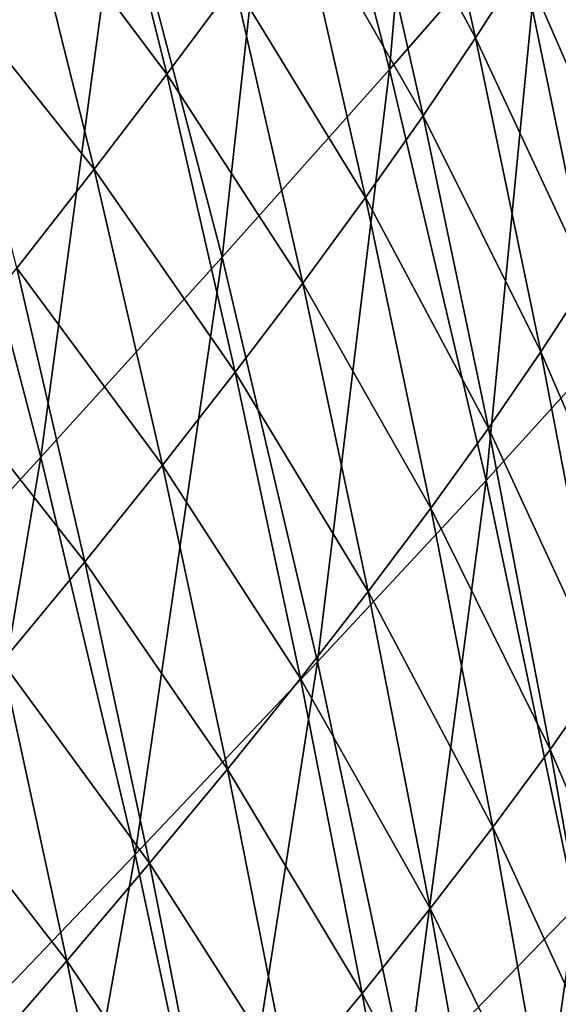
# Model space of a CAD drawing. Header units: millimetres. Extents: x -300 to 300, y -500 to 500.
# Tile 922 of 988: x 244 to 259, y 257 to 285. Entities that reach past the tile are written whole.
import ezdxf

# ---------------------------------------------------------------- set-up
doc = ezdxf.new("R2010")
doc.units = ezdxf.units.MM
doc.header["$LTSCALE"] = 81.481481
doc.layers.add('19', color=7, linetype='CONTINUOUS')
doc.layers.add('21', color=7, linetype='CONTINUOUS')

msp = doc.modelspace()

# ---------------------------------------------------------------- linework, layer by layer
at = {"layer": '19', "color": 7, "linetype": 'CONTINUOUS'}
for points in [[(246.837, 289.62, 42.784), (243.718, 300.407, 42.962), (241.676, 283.694, 45.904), (246.837, 289.62, 42.784)], [(254.579, 283.813, 39.297), (256.002, 300.383, 35.935), (251.618, 295.187, 39.463), (254.579, 283.813, 39.297)], [(258.989, 288.852, 35.779), (256.002, 300.383, 35.935), (254.579, 283.813, 39.297), (258.989, 288.852, 35.779)], [(249.766, 278.422, 42.61), (251.618, 295.187, 39.463), (246.837, 289.62, 42.784), (249.766, 278.422, 42.61)], [(254.579, 283.813, 39.297), (251.618, 295.187, 39.463), (249.766, 278.422, 42.61), (254.579, 283.813, 39.297)], [(261.781, 276.881, 35.627), (262.977, 293.53, 32.049), (258.989, 288.852, 35.779), (261.781, 276.881, 35.627)], [(244.565, 272.688, 45.724), (246.837, 289.62, 42.784), (241.676, 283.694, 45.904), (244.565, 272.688, 45.724)], [(249.766, 278.422, 42.61), (246.837, 289.62, 42.784), (244.565, 272.688, 45.724), (249.766, 278.422, 42.61)], [(257.35, 272.01, 39.136), (258.989, 288.852, 35.779), (254.579, 283.813, 39.297), (257.35, 272.01, 39.136)], [(261.781, 276.881, 35.627), (258.989, 288.852, 35.779), (257.35, 272.01, 39.136), (261.781, 276.881, 35.627)], [(252.507, 266.805, 42.441), (254.579, 283.813, 39.297), (249.766, 278.422, 42.61), (252.507, 266.805, 42.441)], [(257.35, 272.01, 39.136), (254.579, 283.813, 39.297), (252.507, 266.805, 42.441), (257.35, 272.01, 39.136)], [(244.565, 272.688, 45.724), (241.676, 283.694, 45.904), (238.993, 266.622, 48.646), (244.565, 272.688, 45.724)], [(247.27, 261.276, 45.55), (249.766, 278.422, 42.61), (244.565, 272.688, 45.724), (247.27, 261.276, 45.55)], [(252.507, 266.805, 42.441), (249.766, 278.422, 42.61), (247.27, 261.276, 45.55), (252.507, 266.805, 42.441)], [(259.932, 259.772, 38.979), (261.781, 276.881, 35.627), (257.35, 272.01, 39.136), (259.932, 259.772, 38.979)], [(241.655, 255.43, 48.467), (244.565, 272.688, 45.724), (238.993, 266.622, 48.646), (241.655, 255.43, 48.467)], [(247.27, 261.276, 45.55), (244.565, 272.688, 45.724), (241.655, 255.43, 48.467), (247.27, 261.276, 45.55)], [(255.064, 254.765, 42.277), (257.35, 272.01, 39.136), (252.507, 266.805, 42.441), (255.064, 254.765, 42.277)], [(259.932, 259.772, 38.979), (257.35, 272.01, 39.136), (255.064, 254.765, 42.277), (259.932, 259.772, 38.979)], [(249.794, 249.452, 45.381), (252.507, 266.805, 42.441), (247.27, 261.276, 45.55), (249.794, 249.452, 45.381)], [(255.064, 254.765, 42.277), (252.507, 266.805, 42.441), (249.794, 249.452, 45.381), (255.064, 254.765, 42.277)], [(244.141, 243.839, 48.295), (247.27, 261.276, 45.55), (241.655, 255.43, 48.467), (244.141, 243.839, 48.295)], [(249.794, 249.452, 45.381), (247.27, 261.276, 45.55), (244.141, 243.839, 48.295), (249.794, 249.452, 45.381)], [(257.439, 242.297, 42.119), (259.932, 259.772, 38.979), (255.064, 254.765, 42.277), (257.439, 242.297, 42.119)], [(262.331, 247.094, 38.828), (259.932, 259.772, 38.979), (257.439, 242.297, 42.119), (262.331, 247.094, 38.828)]]:
    msp.add_3dface(points, dxfattribs=at)
at = {"layer": '21', "color": 7, "linetype": 'CONTINUOUS'}
for points in [[(257.049, 284.721, 18.882), (253.568, 291.2, 20.596), (255.076, 293.483, 18.912), (257.049, 284.721, 18.882)], [(257.049, 284.721, 18.882), (255.076, 293.483, 18.912), (258.411, 286.85, 17.2), (257.049, 284.721, 18.882)], [(248.18, 283.677, 25.541), (244.036, 289.206, 27.227), (246.114, 291.996, 25.617), (248.18, 283.677, 25.541)], [(248.18, 283.677, 25.541), (246.114, 291.996, 25.617), (250.12, 286.296, 23.914), (248.18, 283.677, 25.541)], [(255.542, 282.482, 20.553), (251.916, 288.804, 22.264), (253.568, 291.2, 20.596), (255.542, 282.482, 20.553)], [(255.542, 282.482, 20.553), (253.568, 291.2, 20.596), (257.049, 284.721, 18.882), (255.542, 282.482, 20.553)], [(246.095, 280.947, 27.142), (241.819, 286.303, 28.806), (244.036, 289.206, 27.227), (246.095, 280.947, 27.142)], [(246.095, 280.947, 27.142), (244.036, 289.206, 27.227), (248.18, 283.677, 25.541), (246.095, 280.947, 27.142)], [(253.889, 280.136, 22.209), (250.12, 286.296, 23.914), (251.916, 288.804, 22.264), (253.889, 280.136, 22.209)], [(253.889, 280.136, 22.209), (251.916, 288.804, 22.264), (255.542, 282.482, 20.553), (253.889, 280.136, 22.209)], [(261.497, 279.772, 15.513), (258.411, 286.85, 17.2), (259.628, 288.871, 15.511), (261.497, 279.772, 15.513)], [(260.282, 277.79, 17.186), (257.049, 284.721, 18.882), (258.411, 286.85, 17.2), (260.282, 277.79, 17.186)], [(260.282, 277.79, 17.186), (258.411, 286.85, 17.2), (261.497, 279.772, 15.513), (260.282, 277.79, 17.186)], [(243.87, 278.108, 28.713), (241.819, 286.303, 28.806), (246.095, 280.947, 27.142), (243.87, 278.108, 28.713)], [(252.091, 277.682, 23.848), (248.18, 283.677, 25.541), (250.12, 286.296, 23.914), (252.091, 277.682, 23.848)], [(252.091, 277.682, 23.848), (250.12, 286.296, 23.914), (253.889, 280.136, 22.209), (252.091, 277.682, 23.848)], [(258.923, 275.705, 18.853), (255.542, 282.482, 20.553), (257.049, 284.721, 18.882), (258.923, 275.705, 18.853)], [(258.923, 275.705, 18.853), (257.049, 284.721, 18.882), (260.282, 277.79, 17.186), (258.923, 275.705, 18.853)], [(250.147, 275.121, 25.466), (246.095, 280.947, 27.142), (248.18, 283.677, 25.541), (250.147, 275.121, 25.466)], [(250.147, 275.121, 25.466), (248.18, 283.677, 25.541), (252.091, 277.682, 23.848), (250.147, 275.121, 25.466)], [(257.416, 273.515, 20.511), (253.889, 280.136, 22.209), (255.542, 282.482, 20.553), (257.416, 273.515, 20.511)], [(257.416, 273.515, 20.511), (255.542, 282.482, 20.553), (258.923, 275.705, 18.853), (257.416, 273.515, 20.511)], [(248.057, 272.454, 27.058), (243.87, 278.108, 28.713), (246.095, 280.947, 27.142), (248.057, 272.454, 27.058)], [(248.057, 272.454, 27.058), (246.095, 280.947, 27.142), (250.147, 275.121, 25.466), (248.057, 272.454, 27.058)], [(255.764, 271.221, 22.156), (252.091, 277.682, 23.848), (253.889, 280.136, 22.209), (255.764, 271.221, 22.156)], [(255.764, 271.221, 22.156), (253.889, 280.136, 22.209), (257.416, 273.515, 20.511), (255.764, 271.221, 22.156)], [(245.825, 269.682, 28.623), (241.508, 275.161, 30.254), (243.87, 278.108, 28.713), (245.825, 269.682, 28.623)], [(245.825, 269.682, 28.623), (243.87, 278.108, 28.713), (248.057, 272.454, 27.058), (245.825, 269.682, 28.623)], [(253.964, 268.825, 23.784), (250.147, 275.121, 25.466), (252.091, 277.682, 23.848), (253.964, 268.825, 23.784)], [(253.964, 268.825, 23.784), (252.091, 277.682, 23.848), (255.764, 271.221, 22.156), (253.964, 268.825, 23.784)], [(262.055, 268.47, 17.173), (258.923, 275.705, 18.853), (260.282, 277.79, 17.186), (262.055, 268.47, 17.173)], [(260.698, 266.432, 18.826), (257.416, 273.515, 20.511), (258.923, 275.705, 18.853), (260.698, 266.432, 18.826)], [(260.698, 266.432, 18.826), (258.923, 275.705, 18.853), (262.055, 268.47, 17.173), (260.698, 266.432, 18.826)], [(243.454, 266.806, 30.157), (241.508, 275.161, 30.254), (245.825, 269.682, 28.623), (243.454, 266.806, 30.157)], [(252.017, 266.326, 25.392), (248.057, 272.454, 27.058), (250.147, 275.121, 25.466), (252.017, 266.326, 25.392)], [(252.017, 266.326, 25.392), (250.147, 275.121, 25.466), (253.964, 268.825, 23.784), (252.017, 266.326, 25.392)], [(259.193, 264.294, 20.471), (255.764, 271.221, 22.156), (257.416, 273.515, 20.511), (259.193, 264.294, 20.471)], [(259.193, 264.294, 20.471), (257.416, 273.515, 20.511), (260.698, 266.432, 18.826), (259.193, 264.294, 20.471)], [(249.922, 263.725, 26.977), (245.825, 269.682, 28.623), (248.057, 272.454, 27.058), (249.922, 263.725, 26.977)], [(249.922, 263.725, 26.977), (248.057, 272.454, 27.058), (252.017, 266.326, 25.392), (249.922, 263.725, 26.977)], [(257.541, 262.057, 22.104), (253.964, 268.825, 23.784), (255.764, 271.221, 22.156), (257.541, 262.057, 22.104)], [(257.541, 262.057, 22.104), (255.764, 271.221, 22.156), (259.193, 264.294, 20.471), (257.541, 262.057, 22.104)], [(247.684, 261.024, 28.534), (243.454, 266.806, 30.157), (245.825, 269.682, 28.623), (247.684, 261.024, 28.534)], [(247.684, 261.024, 28.534), (245.825, 269.682, 28.623), (249.922, 263.725, 26.977), (247.684, 261.024, 28.534)], [(255.74, 259.722, 23.722), (252.017, 266.326, 25.392), (253.964, 268.825, 23.784), (255.74, 259.722, 23.722)], [(255.74, 259.722, 23.722), (253.964, 268.825, 23.784), (257.541, 262.057, 22.104), (255.74, 259.722, 23.722)], [(245.305, 258.223, 30.062), (240.947, 263.829, 31.658), (243.454, 266.806, 30.157), (245.305, 258.223, 30.062)], [(245.305, 258.223, 30.062), (243.454, 266.806, 30.157), (247.684, 261.024, 28.534), (245.305, 258.223, 30.062)], [(253.79, 257.288, 25.321), (249.922, 263.725, 26.977), (252.017, 266.326, 25.392), (253.79, 257.288, 25.321)], [(253.79, 257.288, 25.321), (252.017, 266.326, 25.392), (255.74, 259.722, 23.722), (253.79, 257.288, 25.321)], [(262.377, 256.9, 18.801), (259.193, 264.294, 20.471), (260.698, 266.432, 18.826), (262.377, 256.9, 18.801)], [(260.874, 254.818, 20.433), (257.541, 262.057, 22.104), (259.193, 264.294, 20.471), (260.874, 254.818, 20.433)], [(260.874, 254.818, 20.433), (259.193, 264.294, 20.471), (262.377, 256.9, 18.801), (260.874, 254.818, 20.433)], [(242.788, 255.325, 31.557), (240.947, 263.829, 31.658), (245.305, 258.223, 30.062), (242.788, 255.325, 31.557)], [(251.692, 254.758, 26.897), (247.684, 261.024, 28.534), (249.922, 263.725, 26.977), (251.692, 254.758, 26.897)], [(251.692, 254.758, 26.897), (249.922, 263.725, 26.977), (253.79, 257.288, 25.321), (251.692, 254.758, 26.897)], [(259.222, 252.641, 22.054), (255.74, 259.722, 23.722), (257.541, 262.057, 22.104), (259.222, 252.641, 22.054)], [(259.222, 252.641, 22.054), (257.541, 262.057, 22.104), (260.874, 254.818, 20.433), (259.222, 252.641, 22.054)], [(249.448, 252.131, 28.447), (245.305, 258.223, 30.062), (247.684, 261.024, 28.534), (249.448, 252.131, 28.447)], [(249.448, 252.131, 28.447), (247.684, 261.024, 28.534), (251.692, 254.758, 26.897), (249.448, 252.131, 28.447)], [(257.421, 250.371, 23.662), (253.79, 257.288, 25.321), (255.74, 259.722, 23.722), (257.421, 250.371, 23.662)], [(257.421, 250.371, 23.662), (255.74, 259.722, 23.722), (259.222, 252.641, 22.054), (257.421, 250.371, 23.662)], [(247.062, 249.41, 29.969), (242.788, 255.325, 31.557), (245.305, 258.223, 30.062), (247.062, 249.41, 29.969)], [(247.062, 249.41, 29.969), (245.305, 258.223, 30.062), (249.448, 252.131, 28.447), (247.062, 249.41, 29.969)], [(255.469, 248.007, 25.252), (251.692, 254.758, 26.897), (253.79, 257.288, 25.321), (255.469, 248.007, 25.252)], [(255.469, 248.007, 25.252), (253.79, 257.288, 25.321), (257.421, 250.371, 23.662), (255.469, 248.007, 25.252)]]:
    msp.add_3dface(points, dxfattribs=at)

doc.saveas('drawing.dxf')
